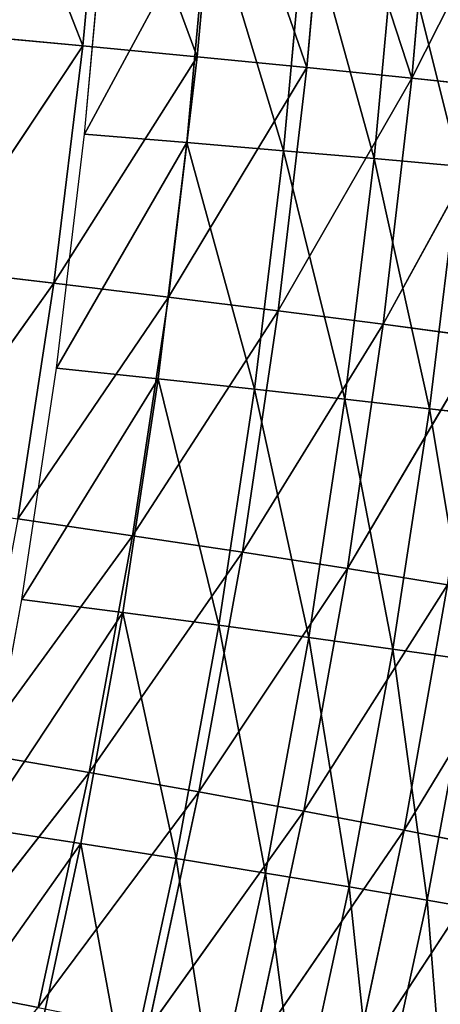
# Model space of a CAD drawing. Extents: x 0 to 605, y 0 to 400.
# Tile 935 of 1056: x 579 to 589, y 155 to 179. Entities that reach past the tile are written whole.
import ezdxf

# ---------------------------------------------------------------- set-up
doc = ezdxf.new("R2010")
doc.units = 0
doc.header["$LTSCALE"] = 25.4
doc.layers.get('0').update_dxf_attribs({"linetype": 'CONTINUOUS'})

# ---------------------------------------------------------------- blocks, each defined once
blk = doc.blocks.new('ATLANTA610_-_S_STL')
at = {"color": 0}
for p, q in [((591.213, 106.392, 241.319), (587.598, 101.98, 246.849)), ((591.213, 106.392, 241.319), (587.598, 101.98, 246.849)), ((591.213, 106.392, 241.319), (588.864, 101.958, 240.854)), ((591.213, 106.392, 241.319), (588.864, 101.958, 240.854)), ((592.289, 106.375, 235.206), (588.864, 101.958, 240.854)), ((592.289, 106.375, 235.206), (588.864, 101.958, 240.854)), ((588.864, 101.958, 240.854), (585.135, 97.691, 246.313)), ((588.864, 101.958, 240.854), (585.135, 97.691, 246.313)), ((588.864, 101.958, 240.854), (586.398, 97.669, 240.385)), ((588.864, 101.958, 240.854), (586.398, 97.669, 240.385)), ((588.864, 101.958, 240.854), (587.598, 101.98, 246.849)), ((588.864, 101.958, 240.854), (587.598, 101.98, 246.849)), ((589.937, 101.94, 234.809), (588.864, 101.958, 240.854)), ((589.937, 101.94, 234.809), (588.864, 101.958, 240.854)), ((589.937, 101.94, 234.809), (586.398, 97.669, 240.385)), ((589.937, 101.94, 234.809), (586.398, 97.669, 240.385)), ((589.937, 101.94, 234.809), (587.469, 97.651, 234.408)), ((589.937, 101.94, 234.809), (587.469, 97.651, 234.408)), ((590.822, 101.925, 228.717), (587.469, 97.651, 234.408)), ((590.822, 101.925, 228.717), (587.469, 97.651, 234.408)), ((590.822, 101.925, 228.717), (588.354, 97.639, 228.385)), ((590.822, 101.925, 228.717), (588.354, 97.639, 228.385)), ((591.525, 101.914, 222.58), (588.354, 97.639, 228.385)), ((591.525, 101.914, 222.58), (588.354, 97.639, 228.385)), ((591.525, 101.914, 222.58), (589.057, 97.63, 222.318)), ((591.525, 101.914, 222.58), (589.057, 97.63, 222.318)), ((586.398, 97.669, 240.385), (582.553, 93.548, 245.771)), ((586.398, 97.669, 240.385), (582.553, 93.548, 245.771)), ((586.398, 97.669, 240.385), (583.813, 93.528, 239.912)), ((586.398, 97.669, 240.385), (583.813, 93.528, 239.912)), ((587.469, 97.651, 234.408), (583.813, 93.528, 239.912)), ((587.469, 97.651, 234.408), (583.813, 93.528, 239.912)), ((587.469, 97.651, 234.408), (584.883, 93.514, 234.004)), ((587.469, 97.651, 234.408), (584.883, 93.514, 234.004)), ((588.354, 97.639, 228.385), (584.883, 93.514, 234.004)), ((588.354, 97.639, 228.385), (584.883, 93.514, 234.004)), ((586.398, 97.669, 240.385), (585.135, 97.691, 246.313)), ((586.398, 97.669, 240.385), (585.135, 97.691, 246.313)), ((588.354, 97.639, 228.385), (585.768, 93.505, 228.051)), ((588.354, 97.639, 228.385), (585.768, 93.505, 228.051)), ((589.057, 97.63, 222.318), (585.768, 93.505, 228.051)), ((589.057, 97.63, 222.318), (585.768, 93.505, 228.051)), ((587.469, 97.651, 234.408), (586.398, 97.669, 240.385)), ((587.469, 97.651, 234.408), (586.398, 97.669, 240.385)), ((589.057, 97.63, 222.318), (586.474, 93.502, 222.055)), ((589.057, 97.63, 222.318), (586.474, 93.502, 222.055)), ((588.354, 97.639, 228.385), (587.469, 97.651, 234.408)), ((588.354, 97.639, 228.385), (587.469, 97.651, 234.408)), ((589.057, 97.63, 222.318), (588.354, 97.639, 228.385)), ((589.057, 97.63, 222.318), (588.354, 97.639, 228.385)), ((589.584, 97.627, 216.21), (589.057, 97.63, 222.318)), ((589.584, 97.627, 216.21), (589.057, 97.63, 222.318)), ((583.813, 93.528, 239.912), (579.849, 89.555, 245.224)), ((583.813, 93.528, 239.912), (579.849, 89.555, 245.224)), ((583.813, 93.528, 239.912), (581.107, 89.539, 239.433)), ((583.813, 93.528, 239.912), (581.107, 89.539, 239.433)), ((584.883, 93.514, 234.004), (581.107, 89.539, 239.433)), ((584.883, 93.514, 234.004), (581.107, 89.539, 239.433)), ((584.883, 93.514, 234.004), (582.177, 89.529, 233.595)), ((584.883, 93.514, 234.004), (582.177, 89.529, 233.595)), ((585.768, 93.505, 228.051), (582.177, 89.529, 233.595)), ((585.768, 93.505, 228.051), (582.177, 89.529, 233.595)), ((583.813, 93.528, 239.912), (582.553, 93.548, 245.771)), ((583.813, 93.528, 239.912), (582.553, 93.548, 245.771)), ((585.768, 93.505, 228.051), (583.064, 89.527, 227.713)), ((585.768, 93.505, 228.051), (583.064, 89.527, 227.713)), ((586.474, 93.502, 222.055), (583.064, 89.527, 227.713)), ((586.474, 93.502, 222.055), (583.064, 89.527, 227.713)), ((586.474, 93.502, 222.055), (583.773, 89.531, 221.788)), ((586.474, 93.502, 222.055), (583.773, 89.531, 221.788)), ((584.883, 93.514, 234.004), (583.813, 93.528, 239.912)), ((584.883, 93.514, 234.004), (583.813, 93.528, 239.912)), ((585.768, 93.505, 228.051), (584.883, 93.514, 234.004)), ((585.768, 93.505, 228.051), (584.883, 93.514, 234.004)), ((586.474, 93.502, 222.055), (585.768, 93.505, 228.051)), ((586.474, 93.502, 222.055), (585.768, 93.505, 228.051)), ((587.004, 93.505, 216.018), (586.474, 93.502, 222.055)), ((587.004, 93.505, 216.018), (586.474, 93.502, 222.055)), ((579.849, 89.555, 245.224), (577.022, 85.717, 244.669)), ((579.849, 89.555, 245.224), (577.022, 85.717, 244.669)), ((581.107, 89.539, 239.433), (577.022, 85.717, 244.669)), ((581.107, 89.539, 239.433), (577.022, 85.717, 244.669)), ((581.107, 89.539, 239.433), (578.278, 85.706, 238.949)), ((581.107, 89.539, 239.433), (578.278, 85.706, 238.949)), ((582.177, 89.529, 233.595), (578.278, 85.706, 238.949)), ((582.177, 89.529, 233.595), (578.278, 85.706, 238.949)), ((582.177, 89.529, 233.595), (579.349, 85.702, 233.182)), ((582.177, 89.529, 233.595), (579.349, 85.702, 233.182)), ((583.064, 89.527, 227.713), (579.349, 85.702, 233.182)), ((583.064, 89.527, 227.713), (579.349, 85.702, 233.182)), ((581.107, 89.539, 239.433), (579.849, 89.555, 245.224)), ((581.107, 89.539, 239.433), (579.849, 89.555, 245.224)), ((583.773, 89.531, 221.788), (580.24, 85.707, 227.371)), ((583.773, 89.531, 221.788), (580.24, 85.707, 227.371)), ((583.064, 89.527, 227.713), (580.24, 85.707, 227.371)), ((583.064, 89.527, 227.713), (580.24, 85.707, 227.371)), ((583.773, 89.531, 221.788), (580.953, 85.72, 221.519)), ((583.773, 89.531, 221.788), (580.953, 85.72, 221.519)), ((582.177, 89.529, 233.595), (581.107, 89.539, 239.433)), ((582.177, 89.529, 233.595), (581.107, 89.539, 239.433)), ((583.064, 89.527, 227.713), (582.177, 89.529, 233.595)), ((583.064, 89.527, 227.713), (582.177, 89.529, 233.595)), ((583.773, 89.531, 221.788), (583.064, 89.527, 227.713)), ((583.773, 89.531, 221.788), (583.064, 89.527, 227.713)), ((584.308, 89.542, 215.824), (583.773, 89.531, 221.788)), ((584.308, 89.542, 215.824), (583.773, 89.531, 221.788)), ((580.24, 85.707, 227.371), (576.4, 82.036, 232.763)), ((580.24, 85.707, 227.371), (576.4, 82.036, 232.763)), ((580.953, 85.72, 221.519), (577.294, 82.049, 227.025)), ((580.953, 85.72, 221.519), (577.294, 82.049, 227.025)), ((580.24, 85.707, 227.371), (577.294, 82.049, 227.025)), ((580.24, 85.707, 227.371), (577.294, 82.049, 227.025)), ((580.953, 85.72, 221.519), (578.015, 82.07, 221.247)), ((580.953, 85.72, 221.519), (578.015, 82.07, 221.247)), ((580.24, 85.707, 227.371), (579.349, 85.702, 233.182)), ((580.24, 85.707, 227.371), (579.349, 85.702, 233.182)), ((580.953, 85.72, 221.519), (580.24, 85.707, 227.371)), ((580.953, 85.72, 221.519), (580.24, 85.707, 227.371)), ((581.496, 85.74, 215.628), (580.953, 85.72, 221.519)), ((581.496, 85.74, 215.628), (580.953, 85.72, 221.519)), ((591.214, 43.425, 242.895), (589.435, 36.082, 242.581)), ((591.214, 43.425, 242.895), (589.435, 36.082, 242.581)), ((589.435, 36.082, 242.581), (587.514, 28.781, 242.253)), ((589.435, 36.082, 242.581), (587.514, 28.781, 242.253)), ((588.164, 36.074, 248.431), (589.435, 36.082, 242.581)), ((588.164, 36.074, 248.431), (589.435, 36.082, 242.581)), ((590.524, 36.091, 236.667), (588.591, 28.789, 236.391)), ((590.524, 36.091, 236.667), (588.591, 28.789, 236.391)), ((589.435, 36.082, 242.581), (590.524, 36.091, 236.667)), ((589.435, 36.082, 242.581), (590.524, 36.091, 236.667)), ((591.434, 36.1, 230.693), (589.492, 28.798, 230.467)), ((591.434, 36.1, 230.693), (589.492, 28.798, 230.467)), ((587.514, 28.781, 242.253), (585.451, 21.525, 241.911)), ((587.514, 28.781, 242.253), (585.451, 21.525, 241.911)), ((586.256, 28.773, 248.05), (587.514, 28.781, 242.253)), ((586.256, 28.773, 248.05), (587.514, 28.781, 242.253)), ((588.591, 28.789, 236.391), (586.516, 21.532, 236.102)), ((588.591, 28.789, 236.391), (586.516, 21.532, 236.102)), ((589.492, 28.798, 230.467), (587.407, 21.54, 230.231)), ((589.492, 28.798, 230.467), (587.407, 21.54, 230.231)), ((587.514, 28.781, 242.253), (588.591, 28.789, 236.391)), ((587.514, 28.781, 242.253), (588.591, 28.789, 236.391)), ((590.221, 28.808, 224.484), (588.128, 21.548, 224.299)), ((590.221, 28.808, 224.484), (588.128, 21.548, 224.299)), ((588.591, 28.789, 236.391), (589.492, 28.798, 230.467)), ((588.591, 28.789, 236.391), (589.492, 28.798, 230.467)), ((589.492, 28.798, 230.467), (590.221, 28.808, 224.484)), ((589.492, 28.798, 230.467), (590.221, 28.808, 224.484)), ((585.451, 21.525, 241.911), (583.248, 14.318, 241.555)), ((585.451, 21.525, 241.911), (583.248, 14.318, 241.555)), ((584.208, 21.518, 247.653), (585.451, 21.525, 241.911)), ((584.208, 21.518, 247.653), (585.451, 21.525, 241.911)), ((586.516, 21.532, 236.102), (584.299, 14.324, 235.802)), ((586.516, 21.532, 236.102), (584.299, 14.324, 235.802)), ((587.407, 21.54, 230.231), (585.179, 14.33, 229.985)), ((587.407, 21.54, 230.231), (585.179, 14.33, 229.985)), ((585.451, 21.525, 241.911), (586.516, 21.532, 236.102)), ((585.451, 21.525, 241.911), (586.516, 21.532, 236.102)), ((588.128, 21.548, 224.299), (585.892, 14.336, 224.106)), ((588.128, 21.548, 224.299), (585.892, 14.336, 224.106)), ((586.516, 21.532, 236.102), (587.407, 21.54, 230.231)), ((586.516, 21.532, 236.102), (587.407, 21.54, 230.231)), ((587.407, 21.54, 230.231), (588.128, 21.548, 224.299)), ((587.407, 21.54, 230.231), (588.128, 21.548, 224.299)), ((588.128, 21.548, 224.299), (588.683, 21.557, 218.309)), ((588.128, 21.548, 224.299), (588.683, 21.557, 218.309)), ((581.942, 7.167, 235.491), (584.299, 14.324, 235.802)), ((581.942, 7.167, 235.491), (584.299, 14.324, 235.802)), ((582.811, 7.171, 229.729), (585.179, 14.33, 229.985)), ((582.811, 7.171, 229.729), (585.179, 14.33, 229.985)), ((583.248, 14.318, 241.555), (584.299, 14.324, 235.802)), ((583.248, 14.318, 241.555), (584.299, 14.324, 235.802)), ((583.513, 7.174, 223.905), (585.892, 14.336, 224.106)), ((583.513, 7.174, 223.905), (585.892, 14.336, 224.106)), ((584.299, 14.324, 235.802), (585.179, 14.33, 229.985)), ((584.299, 14.324, 235.802), (585.179, 14.33, 229.985)), ((585.179, 14.33, 229.985), (585.892, 14.336, 224.106)), ((585.179, 14.33, 229.985), (585.892, 14.336, 224.106)), ((585.892, 14.336, 224.106), (586.44, 14.343, 218.167)), ((585.892, 14.336, 224.106), (586.44, 14.343, 218.167)), ((580.905, 7.164, 241.185), (583.248, 14.318, 241.555)), ((580.905, 7.164, 241.185), (583.248, 14.318, 241.555)), ((582.02, 14.313, 247.24), (583.248, 14.318, 241.555)), ((582.02, 14.313, 247.24), (583.248, 14.318, 241.555)), ((580.905, 7.164, 241.185), (578.425, 0.066, 240.803)), ((580.905, 7.164, 241.185), (578.425, 0.066, 240.803)), ((581.942, 7.167, 235.491), (579.447, 0.066, 235.167)), ((581.942, 7.167, 235.491), (579.447, 0.066, 235.167)), ((579.695, 7.161, 246.811), (580.905, 7.164, 241.185)), ((579.695, 7.161, 246.811), (580.905, 7.164, 241.185)), ((582.811, 7.171, 229.729), (580.302, 0.066, 229.465)), ((582.811, 7.171, 229.729), (580.302, 0.066, 229.465)), ((580.905, 7.164, 241.185), (581.942, 7.167, 235.491)), ((580.905, 7.164, 241.185), (581.942, 7.167, 235.491)), ((583.513, 7.174, 223.905), (580.993, 0.066, 223.697)), ((583.513, 7.174, 223.905), (580.993, 0.066, 223.697)), ((581.942, 7.167, 235.491), (582.811, 7.171, 229.729)), ((581.942, 7.167, 235.491), (582.811, 7.171, 229.729)), ((582.811, 7.171, 229.729), (583.513, 7.174, 223.905)), ((582.811, 7.171, 229.729), (583.513, 7.174, 223.905)), ((583.513, 7.174, 223.905), (584.053, 7.178, 218.019)), ((583.513, 7.174, 223.905), (584.053, 7.178, 218.019)), ((578.425, 0.066, 240.803), (579.447, 0.066, 235.167)), ((579.447, 0.066, 235.167), (580.302, 0.066, 229.465)), ((580.302, 0.066, 229.465), (580.993, 0.066, 223.697)), ((580.993, 0.066, 223.697), (581.525, 0.066, 217.866))]:
    blk.add_line(p, q, dxfattribs=at)
mesh = blk.add_polyface(dxfattribs=at)
corners = [(589.943, 106.412, 247.38), (591.213, 106.392, 241.319), (587.598, 101.98, 246.849)]
mesh.append_faces([[corners[k] for k in face] for face in [(0, 1, 2)]], dxfattribs={"color": 0})
mesh = blk.add_polyface(dxfattribs=at)
corners = [(591.213, 106.392, 241.319), (588.864, 101.958, 240.854), (587.598, 101.98, 246.849)]
mesh.append_faces([[corners[k] for k in face] for face in [(0, 1, 2)]], dxfattribs={"color": 0})
mesh = blk.add_polyface(dxfattribs=at)
corners = [(591.213, 106.392, 241.319), (592.289, 106.375, 235.206), (588.864, 101.958, 240.854)]
mesh.append_faces([[corners[k] for k in face] for face in [(0, 1, 2)]], dxfattribs={"color": 0})
mesh = blk.add_polyface(dxfattribs=at)
corners = [(592.289, 106.375, 235.206), (589.937, 101.94, 234.809), (588.864, 101.958, 240.854)]
mesh.append_faces([[corners[k] for k in face] for face in [(0, 1, 2)]], dxfattribs={"color": 0})
mesh = blk.add_polyface(dxfattribs=at)
corners = [(587.598, 101.98, 246.849), (588.864, 101.958, 240.854), (585.135, 97.691, 246.313)]
mesh.append_faces([[corners[k] for k in face] for face in [(0, 1, 2)]], dxfattribs={"color": 0})
mesh = blk.add_polyface(dxfattribs=at)
corners = [(588.864, 101.958, 240.854), (586.398, 97.669, 240.385), (585.135, 97.691, 246.313)]
mesh.append_faces([[corners[k] for k in face] for face in [(0, 1, 2)]], dxfattribs={"color": 0})
mesh = blk.add_polyface(dxfattribs=at)
corners = [(588.864, 101.958, 240.854), (589.937, 101.94, 234.809), (586.398, 97.669, 240.385)]
mesh.append_faces([[corners[k] for k in face] for face in [(0, 1, 2)]], dxfattribs={"color": 0})
mesh = blk.add_polyface(dxfattribs=at)
corners = [(589.937, 101.94, 234.809), (587.469, 97.651, 234.408), (586.398, 97.669, 240.385)]
mesh.append_faces([[corners[k] for k in face] for face in [(0, 1, 2)]], dxfattribs={"color": 0})
mesh = blk.add_polyface(dxfattribs=at)
corners = [(589.937, 101.94, 234.809), (590.822, 101.925, 228.717), (587.469, 97.651, 234.408)]
mesh.append_faces([[corners[k] for k in face] for face in [(0, 1, 2)]], dxfattribs={"color": 0})
mesh = blk.add_polyface(dxfattribs=at)
corners = [(590.822, 101.925, 228.717), (588.354, 97.639, 228.385), (587.469, 97.651, 234.408)]
mesh.append_faces([[corners[k] for k in face] for face in [(0, 1, 2)]], dxfattribs={"color": 0})
mesh = blk.add_polyface(dxfattribs=at)
corners = [(590.822, 101.925, 228.717), (591.525, 101.914, 222.58), (588.354, 97.639, 228.385)]
mesh.append_faces([[corners[k] for k in face] for face in [(0, 1, 2)]], dxfattribs={"color": 0})
mesh = blk.add_polyface(dxfattribs=at)
corners = [(591.525, 101.914, 222.58), (589.057, 97.63, 222.318), (588.354, 97.639, 228.385)]
mesh.append_faces([[corners[k] for k in face] for face in [(0, 1, 2)]], dxfattribs={"color": 0})
mesh = blk.add_polyface(dxfattribs=at)
corners = [(589.057, 97.63, 222.318), (592.049, 101.906, 216.401), (589.584, 97.627, 216.21), (591.525, 101.914, 222.58)]
mesh.append_faces([[corners[k] for k in face] for face in [(0, 1, 2), (1, 0, 3)]], dxfattribs={"vtx0": -1, "color": 0})
mesh = blk.add_polyface(dxfattribs=at)
corners = [(585.135, 97.691, 246.313), (586.398, 97.669, 240.385), (582.553, 93.548, 245.771)]
mesh.append_faces([[corners[k] for k in face] for face in [(0, 1, 2)]], dxfattribs={"color": 0})
mesh = blk.add_polyface(dxfattribs=at)
corners = [(586.398, 97.669, 240.385), (583.813, 93.528, 239.912), (582.553, 93.548, 245.771)]
mesh.append_faces([[corners[k] for k in face] for face in [(0, 1, 2)]], dxfattribs={"color": 0})
mesh = blk.add_polyface(dxfattribs=at)
corners = [(586.398, 97.669, 240.385), (587.469, 97.651, 234.408), (583.813, 93.528, 239.912)]
mesh.append_faces([[corners[k] for k in face] for face in [(0, 1, 2)]], dxfattribs={"color": 0})
mesh = blk.add_polyface(dxfattribs=at)
corners = [(587.469, 97.651, 234.408), (584.883, 93.514, 234.004), (583.813, 93.528, 239.912)]
mesh.append_faces([[corners[k] for k in face] for face in [(0, 1, 2)]], dxfattribs={"color": 0})
mesh = blk.add_polyface(dxfattribs=at)
corners = [(587.469, 97.651, 234.408), (588.354, 97.639, 228.385), (584.883, 93.514, 234.004)]
mesh.append_faces([[corners[k] for k in face] for face in [(0, 1, 2)]], dxfattribs={"color": 0})
mesh = blk.add_polyface(dxfattribs=at)
corners = [(588.354, 97.639, 228.385), (585.768, 93.505, 228.051), (584.883, 93.514, 234.004)]
mesh.append_faces([[corners[k] for k in face] for face in [(0, 1, 2)]], dxfattribs={"color": 0})
mesh = blk.add_polyface(dxfattribs=at)
corners = [(588.354, 97.639, 228.385), (589.057, 97.63, 222.318), (585.768, 93.505, 228.051)]
mesh.append_faces([[corners[k] for k in face] for face in [(0, 1, 2)]], dxfattribs={"color": 0})
mesh = blk.add_polyface(dxfattribs=at)
corners = [(589.057, 97.63, 222.318), (586.474, 93.502, 222.055), (585.768, 93.505, 228.051)]
mesh.append_faces([[corners[k] for k in face] for face in [(0, 1, 2)]], dxfattribs={"color": 0})
mesh = blk.add_polyface(dxfattribs=at)
corners = [(589.057, 97.63, 222.318), (587.004, 93.505, 216.018), (586.474, 93.502, 222.055), (589.584, 97.627, 216.21)]
mesh.append_faces([[corners[k] for k in face] for face in [(0, 1, 2), (1, 0, 3)]], dxfattribs={"vtx0": -1, "color": 0})
mesh = blk.add_polyface(dxfattribs=at)
corners = [(582.553, 93.548, 245.771), (583.813, 93.528, 239.912), (579.849, 89.555, 245.224)]
mesh.append_faces([[corners[k] for k in face] for face in [(0, 1, 2)]], dxfattribs={"color": 0})
mesh = blk.add_polyface(dxfattribs=at)
corners = [(583.813, 93.528, 239.912), (581.107, 89.539, 239.433), (579.849, 89.555, 245.224)]
mesh.append_faces([[corners[k] for k in face] for face in [(0, 1, 2)]], dxfattribs={"color": 0})
mesh = blk.add_polyface(dxfattribs=at)
corners = [(583.813, 93.528, 239.912), (584.883, 93.514, 234.004), (581.107, 89.539, 239.433)]
mesh.append_faces([[corners[k] for k in face] for face in [(0, 1, 2)]], dxfattribs={"color": 0})
mesh = blk.add_polyface(dxfattribs=at)
corners = [(584.883, 93.514, 234.004), (582.177, 89.529, 233.595), (581.107, 89.539, 239.433)]
mesh.append_faces([[corners[k] for k in face] for face in [(0, 1, 2)]], dxfattribs={"color": 0})
mesh = blk.add_polyface(dxfattribs=at)
corners = [(584.883, 93.514, 234.004), (585.768, 93.505, 228.051), (582.177, 89.529, 233.595)]
mesh.append_faces([[corners[k] for k in face] for face in [(0, 1, 2)]], dxfattribs={"color": 0})
mesh = blk.add_polyface(dxfattribs=at)
corners = [(585.768, 93.505, 228.051), (583.064, 89.527, 227.713), (582.177, 89.529, 233.595)]
mesh.append_faces([[corners[k] for k in face] for face in [(0, 1, 2)]], dxfattribs={"color": 0})
mesh = blk.add_polyface(dxfattribs=at)
corners = [(585.768, 93.505, 228.051), (586.474, 93.502, 222.055), (583.064, 89.527, 227.713)]
mesh.append_faces([[corners[k] for k in face] for face in [(0, 1, 2)]], dxfattribs={"color": 0})
mesh = blk.add_polyface(dxfattribs=at)
corners = [(586.474, 93.502, 222.055), (583.773, 89.531, 221.788), (583.064, 89.527, 227.713)]
mesh.append_faces([[corners[k] for k in face] for face in [(0, 1, 2)]], dxfattribs={"color": 0})
mesh = blk.add_polyface(dxfattribs=at)
corners = [(586.474, 93.502, 222.055), (584.308, 89.542, 215.824), (583.773, 89.531, 221.788), (587.004, 93.505, 216.018)]
mesh.append_faces([[corners[k] for k in face] for face in [(0, 1, 2), (1, 0, 3)]], dxfattribs={"vtx0": -1, "color": 0})
mesh = blk.add_polyface(dxfattribs=at)
corners = [(579.849, 89.555, 245.224), (577.022, 85.717, 244.669), (575.576, 85.735, 250.341)]
mesh.append_faces([[corners[k] for k in face] for face in [(0, 1, 2)]], dxfattribs={"color": 0})
mesh = blk.add_polyface(dxfattribs=at)
corners = [(579.849, 89.555, 245.224), (581.107, 89.539, 239.433), (577.022, 85.717, 244.669)]
mesh.append_faces([[corners[k] for k in face] for face in [(0, 1, 2)]], dxfattribs={"color": 0})
mesh = blk.add_polyface(dxfattribs=at)
corners = [(581.107, 89.539, 239.433), (578.278, 85.706, 238.949), (577.022, 85.717, 244.669)]
mesh.append_faces([[corners[k] for k in face] for face in [(0, 1, 2)]], dxfattribs={"color": 0})
mesh = blk.add_polyface(dxfattribs=at)
corners = [(581.107, 89.539, 239.433), (582.177, 89.529, 233.595), (578.278, 85.706, 238.949)]
mesh.append_faces([[corners[k] for k in face] for face in [(0, 1, 2)]], dxfattribs={"color": 0})
mesh = blk.add_polyface(dxfattribs=at)
corners = [(582.177, 89.529, 233.595), (579.349, 85.702, 233.182), (578.278, 85.706, 238.949)]
mesh.append_faces([[corners[k] for k in face] for face in [(0, 1, 2)]], dxfattribs={"color": 0})
mesh = blk.add_polyface(dxfattribs=at)
corners = [(582.177, 89.529, 233.595), (583.064, 89.527, 227.713), (579.349, 85.702, 233.182)]
mesh.append_faces([[corners[k] for k in face] for face in [(0, 1, 2)]], dxfattribs={"color": 0})
mesh = blk.add_polyface(dxfattribs=at)
corners = [(583.064, 89.527, 227.713), (580.24, 85.707, 227.371), (579.349, 85.702, 233.182)]
mesh.append_faces([[corners[k] for k in face] for face in [(0, 1, 2)]], dxfattribs={"color": 0})
mesh = blk.add_polyface(dxfattribs=at)
corners = [(583.773, 89.531, 221.788), (580.24, 85.707, 227.371), (583.064, 89.527, 227.713)]
mesh.append_faces([[corners[k] for k in face] for face in [(0, 1, 2)]], dxfattribs={"color": 0})
mesh = blk.add_polyface(dxfattribs=at)
corners = [(583.773, 89.531, 221.788), (580.953, 85.72, 221.519), (580.24, 85.707, 227.371)]
mesh.append_faces([[corners[k] for k in face] for face in [(0, 1, 2)]], dxfattribs={"color": 0})
mesh = blk.add_polyface(dxfattribs=at)
corners = [(583.773, 89.531, 221.788), (581.496, 85.74, 215.628), (580.953, 85.72, 221.519), (584.308, 89.542, 215.824)]
mesh.append_faces([[corners[k] for k in face] for face in [(0, 1, 2), (1, 0, 3)]], dxfattribs={"vtx0": -1, "color": 0})
mesh = blk.add_polyface(dxfattribs=at)
corners = [(580.24, 85.707, 227.371), (576.4, 82.036, 232.763), (579.349, 85.702, 233.182)]
mesh.append_faces([[corners[k] for k in face] for face in [(0, 1, 2)]], dxfattribs={"color": 0})
mesh = blk.add_polyface(dxfattribs=at)
corners = [(580.24, 85.707, 227.371), (577.294, 82.049, 227.025), (576.4, 82.036, 232.763)]
mesh.append_faces([[corners[k] for k in face] for face in [(0, 1, 2)]], dxfattribs={"color": 0})
mesh = blk.add_polyface(dxfattribs=at)
corners = [(580.953, 85.72, 221.519), (577.294, 82.049, 227.025), (580.24, 85.707, 227.371)]
mesh.append_faces([[corners[k] for k in face] for face in [(0, 1, 2)]], dxfattribs={"color": 0})
mesh = blk.add_polyface(dxfattribs=at)
corners = [(580.953, 85.72, 221.519), (578.015, 82.07, 221.247), (577.294, 82.049, 227.025)]
mesh.append_faces([[corners[k] for k in face] for face in [(0, 1, 2)]], dxfattribs={"color": 0})
mesh = blk.add_polyface(dxfattribs=at)
corners = [(580.953, 85.72, 221.519), (578.566, 82.101, 215.43), (578.015, 82.07, 221.247), (581.496, 85.74, 215.628)]
mesh.append_faces([[corners[k] for k in face] for face in [(0, 1, 2), (1, 0, 3)]], dxfattribs={"vtx0": -1, "color": 0})
mesh = blk.add_polyface(dxfattribs=at)
corners = [(589.435, 36.082, 242.581), (589.931, 43.417, 248.795), (588.164, 36.074, 248.431), (591.214, 43.425, 242.895)]
mesh.append_faces([[corners[k] for k in face] for face in [(0, 1, 2), (1, 0, 3)]], dxfattribs={"vtx0": -1, "color": 0})
mesh = blk.add_polyface(dxfattribs=at)
corners = [(590.524, 36.091, 236.667), (591.214, 43.425, 242.895), (589.435, 36.082, 242.581), (592.312, 43.434, 236.932)]
mesh.append_faces([[corners[k] for k in face] for face in [(0, 1, 2), (1, 0, 3)]], dxfattribs={"vtx0": -1, "color": 0})
mesh = blk.add_polyface(dxfattribs=at)
corners = [(587.514, 28.781, 242.253), (588.164, 36.074, 248.431), (586.256, 28.773, 248.05), (589.435, 36.082, 242.581)]
mesh.append_faces([[corners[k] for k in face] for face in [(0, 1, 2), (1, 0, 3)]], dxfattribs={"vtx0": -1, "color": 0})
mesh = blk.add_polyface(dxfattribs=at)
corners = [(588.591, 28.789, 236.391), (589.435, 36.082, 242.581), (587.514, 28.781, 242.253), (590.524, 36.091, 236.667)]
mesh.append_faces([[corners[k] for k in face] for face in [(0, 1, 2), (1, 0, 3)]], dxfattribs={"vtx0": -1, "color": 0})
mesh = blk.add_polyface(dxfattribs=at)
corners = [(589.492, 28.798, 230.467), (590.524, 36.091, 236.667), (588.591, 28.789, 236.391), (591.434, 36.1, 230.693)]
mesh.append_faces([[corners[k] for k in face] for face in [(0, 1, 2), (1, 0, 3)]], dxfattribs={"vtx0": -1, "color": 0})
mesh = blk.add_polyface(dxfattribs=at)
corners = [(590.221, 28.808, 224.484), (591.434, 36.1, 230.693), (589.492, 28.798, 230.467), (592.17, 36.11, 224.662)]
mesh.append_faces([[corners[k] for k in face] for face in [(0, 1, 2), (1, 0, 3)]], dxfattribs={"vtx0": -1, "color": 0})
mesh = blk.add_polyface(dxfattribs=at)
corners = [(585.451, 21.525, 241.911), (586.256, 28.773, 248.05), (584.208, 21.518, 247.653), (587.514, 28.781, 242.253)]
mesh.append_faces([[corners[k] for k in face] for face in [(0, 1, 2), (1, 0, 3)]], dxfattribs={"vtx0": -1, "color": 0})
mesh = blk.add_polyface(dxfattribs=at)
corners = [(586.516, 21.532, 236.102), (587.514, 28.781, 242.253), (585.451, 21.525, 241.911), (588.591, 28.789, 236.391)]
mesh.append_faces([[corners[k] for k in face] for face in [(0, 1, 2), (1, 0, 3)]], dxfattribs={"vtx0": -1, "color": 0})
mesh = blk.add_polyface(dxfattribs=at)
corners = [(587.407, 21.54, 230.231), (588.591, 28.789, 236.391), (586.516, 21.532, 236.102), (589.492, 28.798, 230.467)]
mesh.append_faces([[corners[k] for k in face] for face in [(0, 1, 2), (1, 0, 3)]], dxfattribs={"vtx0": -1, "color": 0})
mesh = blk.add_polyface(dxfattribs=at)
corners = [(588.128, 21.548, 224.299), (589.492, 28.798, 230.467), (587.407, 21.54, 230.231), (590.221, 28.808, 224.484)]
mesh.append_faces([[corners[k] for k in face] for face in [(0, 1, 2), (1, 0, 3)]], dxfattribs={"vtx0": -1, "color": 0})
mesh = blk.add_polyface(dxfattribs=at)
corners = [(588.683, 21.557, 218.309), (590.221, 28.808, 224.484), (588.128, 21.548, 224.299), (590.782, 28.818, 218.446)]
mesh.append_faces([[corners[k] for k in face] for face in [(0, 1, 2), (1, 0, 3)]], dxfattribs={"vtx0": -1, "color": 0})
mesh = blk.add_polyface(dxfattribs=at)
corners = [(583.248, 14.318, 241.555), (584.208, 21.518, 247.653), (582.02, 14.313, 247.24), (585.451, 21.525, 241.911)]
mesh.append_faces([[corners[k] for k in face] for face in [(0, 1, 2), (1, 0, 3)]], dxfattribs={"vtx0": -1, "color": 0})
mesh = blk.add_polyface(dxfattribs=at)
corners = [(584.299, 14.324, 235.802), (585.451, 21.525, 241.911), (583.248, 14.318, 241.555), (586.516, 21.532, 236.102)]
mesh.append_faces([[corners[k] for k in face] for face in [(0, 1, 2), (1, 0, 3)]], dxfattribs={"vtx0": -1, "color": 0})
mesh = blk.add_polyface(dxfattribs=at)
corners = [(585.179, 14.33, 229.985), (586.516, 21.532, 236.102), (584.299, 14.324, 235.802), (587.407, 21.54, 230.231)]
mesh.append_faces([[corners[k] for k in face] for face in [(0, 1, 2), (1, 0, 3)]], dxfattribs={"vtx0": -1, "color": 0})
mesh = blk.add_polyface(dxfattribs=at)
corners = [(585.892, 14.336, 224.106), (587.407, 21.54, 230.231), (585.179, 14.33, 229.985), (588.128, 21.548, 224.299)]
mesh.append_faces([[corners[k] for k in face] for face in [(0, 1, 2), (1, 0, 3)]], dxfattribs={"vtx0": -1, "color": 0})
mesh = blk.add_polyface(dxfattribs=at)
corners = [(586.44, 14.343, 218.167), (588.128, 21.548, 224.299), (585.892, 14.336, 224.106), (588.683, 21.557, 218.309)]
mesh.append_faces([[corners[k] for k in face] for face in [(0, 1, 2), (1, 0, 3)]], dxfattribs={"vtx0": -1, "color": 0})
mesh = blk.add_polyface(dxfattribs=at)
corners = [(581.942, 7.167, 235.491), (583.248, 14.318, 241.555), (580.905, 7.164, 241.185), (584.299, 14.324, 235.802)]
mesh.append_faces([[corners[k] for k in face] for face in [(0, 1, 2), (1, 0, 3)]], dxfattribs={"vtx0": -1, "color": 0})
mesh = blk.add_polyface(dxfattribs=at)
corners = [(582.811, 7.171, 229.729), (584.299, 14.324, 235.802), (581.942, 7.167, 235.491), (585.179, 14.33, 229.985)]
mesh.append_faces([[corners[k] for k in face] for face in [(0, 1, 2), (1, 0, 3)]], dxfattribs={"vtx0": -1, "color": 0})
mesh = blk.add_polyface(dxfattribs=at)
corners = [(583.513, 7.174, 223.905), (585.179, 14.33, 229.985), (582.811, 7.171, 229.729), (585.892, 14.336, 224.106)]
mesh.append_faces([[corners[k] for k in face] for face in [(0, 1, 2), (1, 0, 3)]], dxfattribs={"vtx0": -1, "color": 0})
mesh = blk.add_polyface(dxfattribs=at)
corners = [(584.053, 7.178, 218.019), (585.892, 14.336, 224.106), (583.513, 7.174, 223.905), (586.44, 14.343, 218.167)]
mesh.append_faces([[corners[k] for k in face] for face in [(0, 1, 2), (1, 0, 3)]], dxfattribs={"vtx0": -1, "color": 0})
mesh = blk.add_polyface(dxfattribs=at)
corners = [(580.905, 7.164, 241.185), (582.02, 14.313, 247.24), (579.695, 7.161, 246.811), (583.248, 14.318, 241.555)]
mesh.append_faces([[corners[k] for k in face] for face in [(0, 1, 2), (1, 0, 3)]], dxfattribs={"vtx0": -1, "color": 0})
mesh = blk.add_polyface(dxfattribs=at)
corners = [(580.905, 7.164, 241.185), (577.233, 0.066, 246.367), (578.425, 0.066, 240.803), (579.695, 7.161, 246.811)]
mesh.append_faces([[corners[k] for k in face] for face in [(0, 1, 2), (1, 0, 3)]], dxfattribs={"vtx0": -1, "color": 0})
mesh = blk.add_polyface(dxfattribs=at)
corners = [(581.942, 7.167, 235.491), (578.425, 0.066, 240.803), (579.447, 0.066, 235.167), (580.905, 7.164, 241.185)]
mesh.append_faces([[corners[k] for k in face] for face in [(0, 1, 2), (1, 0, 3)]], dxfattribs={"vtx0": -1, "color": 0})
mesh = blk.add_polyface(dxfattribs=at)
corners = [(582.811, 7.171, 229.729), (579.447, 0.066, 235.167), (580.302, 0.066, 229.465), (581.942, 7.167, 235.491)]
mesh.append_faces([[corners[k] for k in face] for face in [(0, 1, 2), (1, 0, 3)]], dxfattribs={"vtx0": -1, "color": 0})
mesh = blk.add_polyface(dxfattribs=at)
corners = [(583.513, 7.174, 223.905), (580.302, 0.066, 229.465), (580.993, 0.066, 223.697), (582.811, 7.171, 229.729)]
mesh.append_faces([[corners[k] for k in face] for face in [(0, 1, 2), (1, 0, 3)]], dxfattribs={"vtx0": -1, "color": 0})
mesh = blk.add_polyface(dxfattribs=at)
corners = [(584.053, 7.178, 218.019), (580.993, 0.066, 223.697), (581.525, 0.066, 217.866), (583.513, 7.174, 223.905)]
mesh.append_faces([[corners[k] for k in face] for face in [(0, 1, 2), (1, 0, 3)]], dxfattribs={"vtx0": -1, "color": 0})

msp = doc.modelspace()

# ---------------------------------------------------------------- block references
at = {"color": 254, "extrusion": (0, -1, 5.55112e-17)}
msp.add_blockref('ATLANTA610_-_S_STL', (-0.269, -0.066, -399.883), dxfattribs=at)

doc.saveas('drawing.dxf')
